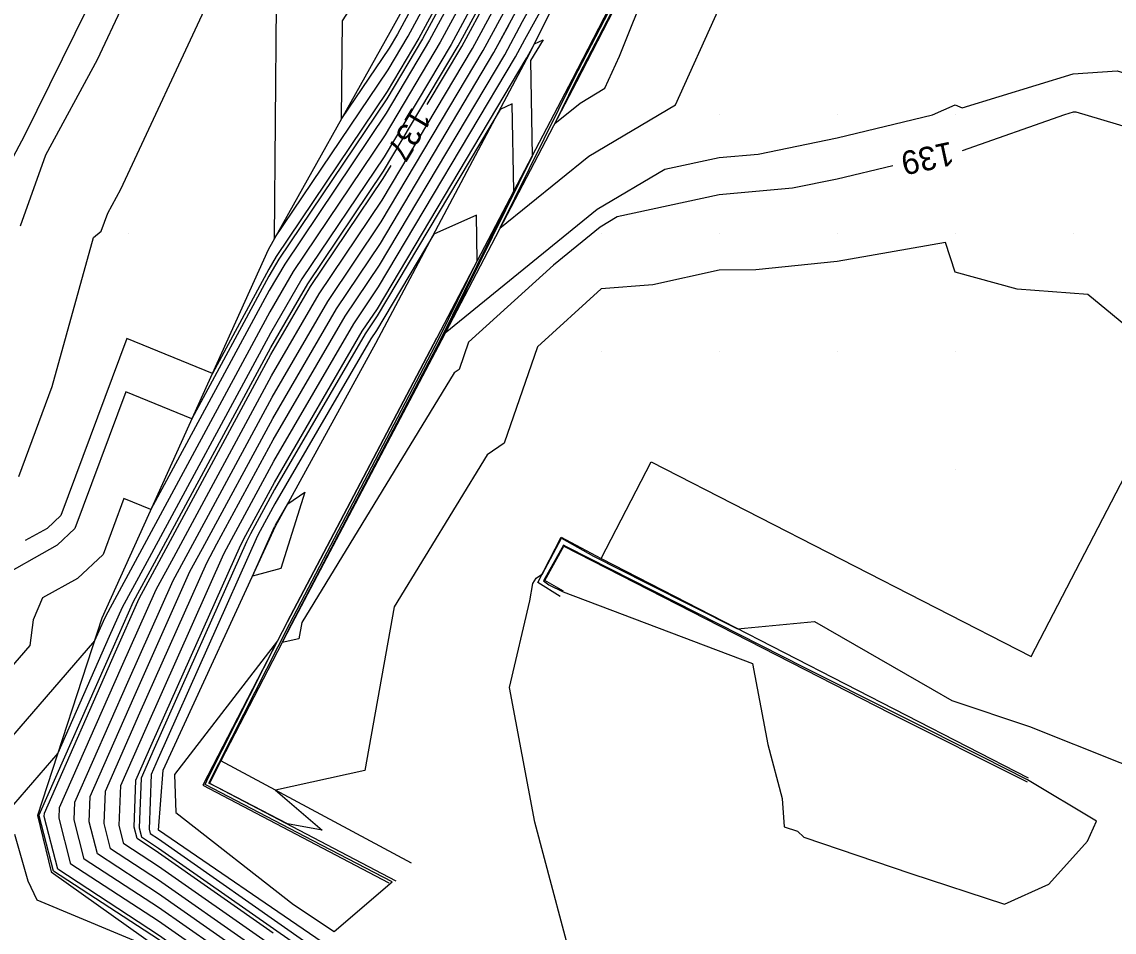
# Model space of a CAD drawing. Extents: x 2354170 to 2357230, y 866100 to 868290.
# Drawn here: x 2354670.9 to 2354763.4, y 867490.8 to 867567.9 of the extents above; entities that cross this region are included whole.
import ezdxf

# ---------------------------------------------------------------- set-up
doc = ezdxf.new("R2010")
doc.units = 0
for name, color, linetype in [('Default', 7, 'Continuous'), ('DTM Contours Minor', 7, 'Continuous'), ('DTM Contours Minor Text', 7, 'Continuous'), ('Exist DTM QL2 LIDAR Elevation Point', 7, 'Continuous'), ('PH Exist DTM Breakline', 7, 'Continuous')]:
    doc.layers.add(name, color=color, linetype=linetype)

msp = doc.modelspace()

# ---------------------------------------------------------------- linework, layer by layer
at = {"layer": 'Default'}
for points in [[(2354745.77, 867634.683), (2354740.932, 867628.688), (2354739.506, 867626.605), (2354735.848, 867620.351), (2354732.424, 867617.482), (2354730.186, 867611.194), (2354729.387, 867607.421), (2354728.879, 867605.187), (2354726.369, 867603.182), (2354716.763, 867587.372), (2354715.214, 867584.296), (2354712.123, 867578.711), (2354705.438, 867566.346), (2354701.758, 867560.163), (2354693.163, 867547.394), (2354691.86, 867545.154), (2354681.834, 867526.589), (2354679.548, 867527.524), (2354677.78, 867522.793), (2354675.617, 867520.767), (2354672.657, 867519.107), (2354671.849, 867517.269), (2354671.575, 867515.082), (2354662.843, 867505.021)], [(2354736.981, 867634.44), (2354734.239, 867627.046), (2354732.822, 867624.623), (2354731.936, 867623.881), (2354726.395, 867608.314), (2354726.162, 867607.212), (2354726.014, 867606.56), (2354725.281, 867605.975), (2354712.244, 867584.517), (2354712.032, 867584.095), (2354711.608, 867583.329), (2354702.71, 867566.871), (2354702.003, 867565.681), (2354697.987, 867559.716), (2354698.049, 867567.998), (2354706.16, 867580.568), (2354689.864, 867582.409), (2354685.044, 867578.12), (2354679.442, 867569.314), (2354677.287, 867564.679), (2354672.889, 867556.61), (2354670.739, 867550.602)], [(2354705.24, 867560.904), (2354708.165, 867565.821), (2354712.637, 867574.093), (2354718.396, 867584.496), (2354721.282, 867590.226), (2354727.456, 867600.389), (2354731.745, 867603.813)], [(2354723.809, 867600.497), (2354715.257, 867586.42), (2354714.153, 867584.229), (2354711.951, 867580.251), (2354704.529, 867566.521), (2354701.84, 867562.002), (2354692.433, 867548.027), (2354691.812, 867546.96), (2354687.037, 867538.118), (2354679.801, 867541.078), (2354674.203, 867526.101), (2354673.03, 867525.003), (2354671.181, 867523.966)], [(2354685.572, 867489.55), (2354682.471, 867491.723), (2354675.058, 867496.562), (2354674.059, 867500.46), (2354674.095, 867501.357), (2354679.343, 867513.255), (2354682.271, 867519.818), (2354683.758, 867522.572), (2354692.051, 867537.928), (2354696.086, 867544.862), (2354701.433, 867552.805), (2354709.075, 867565.646), (2354712.809, 867572.554), (2354719.457, 867584.563), (2354722.788, 867591.178), (2354727.819, 867599.457)], [(2354687.15, 867489.608), (2354682.472, 867492.886), (2354676.177, 867496.995), (2354675.329, 867500.305), (2354675.389, 867501.823), (2354679.862, 867511.964), (2354683.704, 867520.578), (2354684.981, 867522.941), (2354692.099, 867536.122), (2354696.817, 867544.229), (2354701.351, 867550.965), (2354709.984, 867565.471), (2354712.981, 867571.014), (2354720.518, 867584.63), (2354724.295, 867592.129), (2354728.181, 867598.526)], [(2354690.304, 867489.724), (2354682.473, 867495.212), (2354678.414, 867497.861), (2354677.867, 867499.996), (2354677.977, 867502.755), (2354680.9, 867509.383), (2354686.571, 867522.096), (2354687.426, 867523.68), (2354692.194, 867532.509), (2354698.278, 867542.963), (2354701.188, 867547.287), (2354711.802, 867565.121), (2354713.324, 867567.936), (2354722.639, 867584.764), (2354727.307, 867594.032), (2354728.906, 867596.664)], [(2354691.881, 867489.782), (2354682.474, 867496.374), (2354679.533, 867498.294), (2354679.137, 867499.841), (2354679.271, 867503.221), (2354681.419, 867508.093), (2354688.005, 867522.856), (2354688.649, 867524.049), (2354692.242, 867530.702), (2354699.009, 867542.33), (2354701.107, 867545.447), (2354712.712, 867564.946), (2354713.496, 867566.396), (2354723.7, 867584.831), (2354728.814, 867594.984), (2354729.269, 867595.733)], [(2354692.434, 867569.401), (2354692.285, 867549.526), (2354701.921, 867563.842), (2354703.619, 867566.696), (2354711.779, 867581.79)], [(2354725.653, 867578.502), (2354719.117, 867565.929), (2354717.591, 867562.993), (2354711.4, 867550.42), (2354718.918, 867556.526), (2354726.264, 867560.881), (2354729.968, 867569.066)], [(2354712.294, 867577.172), (2354706.347, 867566.171), (2354701.677, 867558.323), (2354693.894, 867546.761), (2354691.907, 867543.347), (2354680.09, 867521.464), (2354677.971, 867517.54), (2354677.786, 867517.126), (2354677.055, 867515.468), (2354666.514, 867503.324)], [(2354725.075, 867576.849), (2354717.812, 867562.877), (2354716.042, 867559.282), (2354718.192, 867561.028), (2354720.293, 867562.273), (2354721.521, 867564.987), (2354726.432, 867577.287)], [(2354712.466, 867575.633), (2354707.256, 867565.996), (2354701.595, 867556.484), (2354694.625, 867546.128), (2354691.955, 867541.541), (2354681.313, 867521.834), (2354679.404, 867518.299), (2354678.305, 867515.836), (2354673.951, 867505.965), (2354670.186, 867501.627)], [(2354670.625, 867529.409), (2354673.475, 867537.031), (2354676.975, 867549.644), (2354677.624, 867550.165), (2354678.17, 867551.691), (2354679.287, 867553.741), (2354686.756, 867569.803)], [(2354694.377, 867486.021), (2354688.727, 867489.666), (2354682.473, 867494.049), (2354677.295, 867497.428), (2354676.598, 867500.15), (2354676.683, 867502.289), (2354680.381, 867510.674), (2354685.138, 867521.337), (2354686.204, 867523.311), (2354692.146, 867534.315), (2354697.548, 867543.596), (2354701.27, 867549.126), (2354710.893, 867565.296), (2354712.175, 867567.667)], [(2354713.621, 867564.771), (2354713.667, 867564.857), (2354714.317, 867566.031), (2354715.076, 867566.387), (2354713.983, 867564.622), (2354714.125, 867556.52), (2354707.395, 867542.851), (2354706.758, 867541.558), (2354719.644, 867552.024), (2354725.368, 867555.417), (2354729.968, 867556.409), (2354733.275, 867556.71), (2354739.968, 867558.085), (2354748.061, 867560.017), (2354749.968, 867560.874), (2354750.576, 867560.625), (2354759.968, 867563.489), (2354763.704, 867563.753), (2354771.488, 867561.44)], [(2354692.183, 867490.734), (2354682.475, 867497.537), (2354680.651, 867498.727), (2354680.406, 867499.686), (2354680.564, 867503.687), (2354681.938, 867506.802), (2354689.438, 867523.615), (2354689.872, 867524.418), (2354692.29, 867528.896), (2354699.74, 867541.697), (2354701.025, 867543.608), (2354713.621, 867564.771)], [(2354701.637, 867478.712), (2354699.885, 867479.472), (2354697.39, 867480.851), (2354683.995, 867489.492), (2354682.471, 867490.56), (2354673.939, 867496.129), (2354672.79, 867500.615), (2354672.801, 867500.891), (2354678.824, 867514.545), (2354680.838, 867519.059), (2354682.535, 867522.203), (2354692.003, 867539.734), (2354695.355, 867545.495), (2354701.514, 867554.644), (2354702.171, 867555.748)], [(2354769.096, 867538.33), (2354761.218, 867544.823), (2354755.22, 867545.268), (2354749.968, 867546.695), (2354749.156, 867549.204), (2354739.968, 867547.598), (2354733.078, 867546.907), (2354729.968, 867546.863), (2354724.349, 867545.636), (2354719.968, 867545.288), (2354714.569, 867540.386), (2354711.757, 867532.206), (2354710.308, 867531.229), (2354702.449, 867518.348), (2354699.964, 867504.51), (2354692.386, 867502.833), (2354696.33, 867499.437), (2354693.395, 867499.966), (2354687.578, 867502.993), (2354686.749, 867503.425), (2354687.593, 867505.094), (2354688.711, 867507.308), (2354693.587, 867516.959), (2354699.928, 867529.042), (2354706.23, 867541.051), (2354709.483, 867547.659), (2354709.416, 867551.531), (2354705.8, 867549.928), (2354700.944, 867541.768)], [(2354700.944, 867541.768), (2354700.47, 867541.064), (2354692.338, 867527.09), (2354691.095, 867524.788), (2354690.872, 867524.375), (2354682.457, 867505.512), (2354681.858, 867504.153), (2354681.675, 867499.531), (2354681.77, 867499.16), (2354682.475, 867498.7), (2354695.036, 867489.898)], [(2354692.386, 867525.283), (2354693.43, 867527.078), (2354694.858, 867528.06), (2354692.826, 867521.606), (2354690.444, 867520.962), (2354692.305, 867525.134), (2354692.317, 867525.157), (2354692.386, 867525.283)], [(2354714.47, 867520.791), (2354715, 867521.149), (2354716.622, 867524.169), (2354719.314, 867522.66), (2354723.9, 867520.337), (2354731.534, 867516.505), (2354738.062, 867517.125), (2354748.023, 867511.376), (2354749.681, 867510.419), (2354756.255, 867508.215), (2354771.561, 867502.115), (2354772.638, 867494.28), (2354776.026, 867492.247), (2354773.416, 867486.466)], [(2354761.184, 867498.505), (2354761.954, 867500.211), (2354756.108, 867503.718), (2354752.247, 867505.654), (2354745.439, 867509.082), (2354744.889, 867509.36), (2354737.172, 867513.234), (2354717.097, 867523.403), (2354716.779, 867523.58), (2354716.535, 867523.125), (2354715.086, 867520.547), (2354715.54, 867520.235), (2354716.744, 867519.635), (2354732.792, 867513.568), (2354734.086, 867506.701), (2354735.304, 867502.138), (2354735.493, 867499.734), (2354736.617, 867499.366), (2354737.147, 867498.849), (2354746.208, 867495.786), (2354754.154, 867493.17), (2354757.912, 867494.881), (2354761.184, 867498.505)], [(2354718.119, 867486.005), (2354714.353, 867500.124), (2354712.204, 867511.527), (2354713.932, 867518.879), (2354714.194, 867520.338), (2354714.47, 867520.791)], [(2354686.718, 867503.923), (2354692.557, 867515.475), (2354683.819, 867504.155), (2354683.953, 867500.942), (2354693.902, 867493.144), (2354697.366, 867490.872), (2354702.275, 867495.063), (2354695.584, 867498.545), (2354686.413, 867503.319), (2354686.718, 867503.923)], [(2354670.268, 867499.107), (2354671.402, 867495.158), (2354672.155, 867493.532), (2354682.253, 867489.337)]]:
    msp.add_lwpolyline(points, dxfattribs=at)
at = {"layer": 'DTM Contours Minor'}
for points in [[(2354720.259, 867466.24), (2354706.626, 867476.082), (2354705.641, 867476.677), (2354699.334, 867479.414), (2354697.435, 867480.463), (2354683.469, 867489.473), (2354682.47, 867490.173), (2354673.566, 867495.985), (2354672.367, 867500.667), (2354672.37, 867500.736), (2354678.651, 867514.975), (2354680.36, 867518.806), (2354682.128, 867522.08), (2354691.987, 867540.336), (2354695.112, 867545.706), (2354701.541, 867555.258), (2354707.862, 867565.879), (2354712.58, 867574.606), (2354718.043, 867584.474), (2354720.78, 867589.909), (2354727.335, 867600.699), (2354731.427, 867603.966)], [(2354710.157, 867477.416), (2354708.532, 867478.397), (2354704.849, 867479.996), (2354696.983, 867484.34), (2354688.727, 867489.666), (2354682.473, 867494.049), (2354677.295, 867497.428), (2354676.598, 867500.15), (2354676.683, 867502.289), (2354680.381, 867510.674), (2354685.138, 867521.337), (2354686.204, 867523.311), (2354692.146, 867534.315), (2354697.548, 867543.596), (2354701.27, 867549.126), (2354710.893, 867565.296), (2354713.152, 867569.475), (2354721.578, 867584.697), (2354725.801, 867593.081), (2354728.544, 867597.595)], [(2354717.446, 867589.514), (2354715.759, 867586.737), (2354714.507, 867584.251), (2354712.008, 867579.738), (2354704.832, 867566.462), (2354701.813, 867561.389), (2354692.676, 867547.816), (2354691.828, 867546.358), (2354685.303, 867534.275), (2354679.717, 867536.56), (2354675.395, 867524.998), (2354673.892, 867523.591), (2354668.461, 867520.544)], [(2354744.689, 867555.713), (2354739.968, 867554.586), (2354736.178, 867553.807), (2354729.968, 867553.241), (2354721.33, 867551.379), (2354719.886, 867550.523), (2354715.925, 867547.306), (2354708.742, 867540.785), (2354707.945, 867538.465), (2354707.534, 867538.188), (2354694.619, 867517.02), (2354694.371, 867515.64), (2354692.948, 867515.324), (2354693.735, 867516.882), (2354694.368, 867518.088), (2354706.377, 867540.974), (2354712.578, 867553.566), (2354712.449, 867560.945), (2354711.406, 867560.482), (2354700.998, 867542.994)], [(2354774.666, 867555.967), (2354760.213, 867560.262), (2354759.968, 867560.244), (2354759.223, 867560.017), (2354750.549, 867556.972)], [(2354700.998, 867542.994), (2354699.983, 867541.486), (2354692.306, 867528.294), (2354690.279, 867524.541), (2354689.916, 867523.868), (2354682.111, 867506.372), (2354680.996, 867503.843), (2354680.829, 867499.634), (2354681.024, 867498.872), (2354682.475, 867497.925), (2354693.985, 867489.86)]]:
    msp.add_lwpolyline(points, dxfattribs=at)
at = {"layer": 'Exist DTM QL2 LIDAR Elevation Point'}
for p, q in [((2354729.968, 867560.017), (2354729.968, 867560.017)), ((2354739.968, 867560.017), (2354739.968, 867560.017)), ((2354749.968, 867560.017), (2354749.968, 867560.017)), ((2354759.968, 867560.017), (2354759.968, 867560.017)), ((2354679.968, 867550.017), (2354679.968, 867550.017)), ((2354719.968, 867550.017), (2354719.968, 867550.017)), ((2354729.968, 867550.017), (2354729.968, 867550.017)), ((2354739.968, 867550.017), (2354739.968, 867550.017)), ((2354749.968, 867550.017), (2354749.968, 867550.017)), ((2354759.968, 867550.017), (2354759.968, 867550.017)), ((2354719.968, 867540.017), (2354719.968, 867540.017)), ((2354729.968, 867540.017), (2354729.968, 867540.017)), ((2354739.968, 867540.017), (2354739.968, 867540.017)), ((2354749.968, 867540.017), (2354749.968, 867540.017)), ((2354749.968, 867530.017), (2354749.968, 867530.017))]:
    msp.add_line(p, q, dxfattribs=at)
at = {"layer": 'PH Exist DTM Breakline'}
for p, q in [((2354706.436, 867540.943), (2354693.751, 867516.873)), ((2354744.464, 867509.354), (2354756.064, 867503.545)), ((2354703.916, 867496.646), (2354687.758, 867505.316))]:
    msp.add_line(p, q, dxfattribs=at)
for points in [[(2354829.923, 867427.32), (2354817.709, 867428.865), (2354759.654, 867457.926), (2354748.772, 867463.94), (2354718.087, 867477.789), (2354712.589, 867480.813), (2354696.33, 867489.946), (2354682.476, 867499.433), (2354682.859, 867504.514), (2354692.388, 867525.178), (2354700.896, 867540.695), (2354713.678, 867564.76), (2354723.77, 867584.835), (2354729.413, 867595.363), (2354734.99, 867599.095), (2354740.097, 867602.997), (2354744.591, 867609.084), (2354745.218, 867610.524), (2354751.239, 867637.503)], [(2354738.155, 867636.314), (2354731.766, 867626.114), (2354724.833, 867607.126), (2354711.526, 867584.063), (2354702.061, 867566.996), (2354691.768, 867548.603), (2354677.681, 867517.387), (2354672.226, 867500.684), (2354673.389, 867495.916), (2354682.47, 867489.436), (2354697.578, 867479.229), (2354703.979, 867475.688), (2354722.591, 867463.336), (2354738.582, 867453.622), (2354742.679, 867450.771), (2354747.113, 867448.158), (2354755.857, 867445.272), (2354761.221, 867443.293), (2354770.34, 867439.958), (2354791.969, 867430.541), (2354800.951, 867426.618), (2354813.493, 867420.185), (2354830.452, 867410.182)], [(2354667.129, 867550.83), (2354671.124, 867558.254), (2354676.476, 867569.116), (2354683.493, 867580.672), (2354689.796, 867590.605), (2354695.094, 867599.514), (2354695.479, 867603.726), (2354698.261, 867610.547), (2354701.075, 867619.398), (2354705.047, 867627.769), (2354707.735, 867635.093)], [(2354731.358, 867589.605), (2354725.536, 867578.563), (2354717.532, 867563.023), (2354706.067, 867541.136)], [(2354730.811, 867587.674), (2354725.905, 867578.37), (2354717.901, 867562.831), (2354706.436, 867540.943)], [(2354719.97, 867522.44), (2354724.211, 867530.632), (2354756.402, 867514.151), (2354764.739, 867530.183), (2354771.981, 867543.727), (2354776.092, 867551.701), (2354783.027, 867564.854), (2354783.587, 867565.483), (2354785.867, 867566.724)], [(2354693.382, 867517.066), (2354706.067, 867541.136), (2354693.382, 867517.066), (2354686.222, 867503.259), (2354701.978, 867494.993)], [(2354716.496, 867519.234), (2354714.621, 867520.411), (2354716.598, 867524.26), (2354719.97, 867522.44), (2354756.147, 867503.872)], [(2354716.782, 867519.695), (2354715.208, 867520.582), (2354716.8, 867523.502), (2354744.464, 867509.354)], [(2354693.751, 867516.873), (2354687.758, 867505.316)], [(2354687.758, 867505.316), (2354686.783, 867503.435), (2354702.594, 867495.14)]]:
    msp.add_lwpolyline(points, dxfattribs=at)

# ---------------------------------------------------------------- texts
at = {"layer": 'Default'}
msp.add_text('137', height=2, rotation=239.24106, dxfattribs=at).set_placement((2354703.994, 867560.766))
at = {"layer": 'DTM Contours Minor Text'}
msp.add_text('139', height=2, rotation=192.12783, dxfattribs=at).set_placement((2354749.608, 867557.778))

doc.saveas('drawing.dxf')
